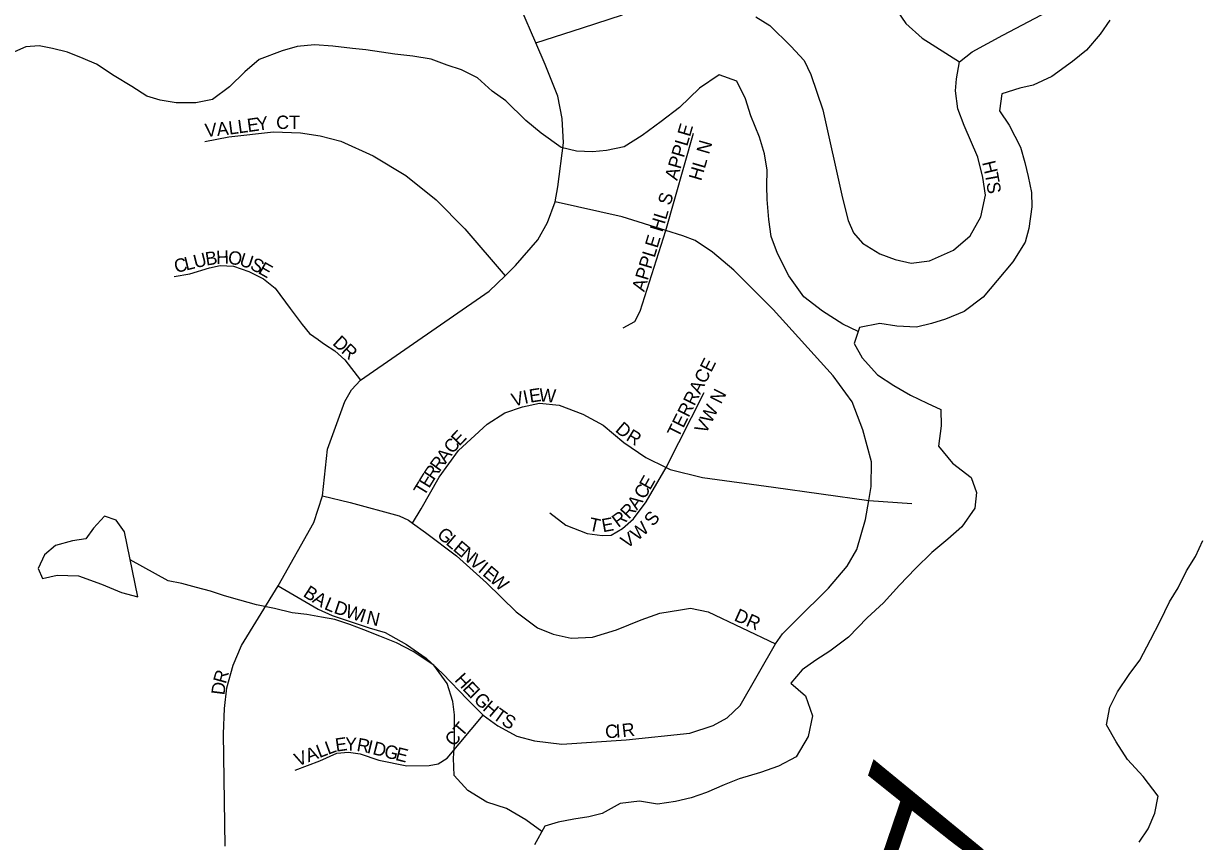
# Model space of a CAD drawing. Extents: x 1759416 to 2214760, y 252598 to 1116833.
# Drawn here: x 2008511 to 2012935, y 888765 to 891835 of the extents above; entities that cross this region are included whole.
import ezdxf

# ---------------------------------------------------------------- set-up
doc = ezdxf.new("R2010")
doc.units = 0
for name, color, linetype in [('GM_X_County_Subdivision', 7, 'Continuous'), ('GM_X_County_Subdivision_Text', 7, 'Continuous'), ('GM_X_Major_Lake', 7, 'Continuous'), ('GM_X_Major_Lake_Text', 7, 'Continuous'), ('GM_X_Minor_Lake', 7, 'Continuous'), ('GM_X_Minor_River', 7, 'Continuous'), ('GM_X_Township_Subdivision', 7, 'Continuous'), ('GM_X_Township_Subdivision_Text', 7, 'Continuous')]:
    doc.layers.add(name, color=color, linetype=linetype)

msp = doc.modelspace()

# ---------------------------------------------------------------- linework, layer by layer
at = {"layer": 'GM_X_County_Subdivision'}
msp.add_lwpolyline([(2009267.6, 888746.4), (2009261, 889169.2), (2009264.4, 889263.4), (2009274, 889341.6), (2009297.5, 889425.9), (2009329.1, 889500.2), (2009466.3, 889724.4), (2009600.5, 889962.7), (2009632.5, 890062), (2009650.8, 890237.6), (2009715.8, 890416.3), (2009741.6, 890460.6), (2009775, 890497.1), (2010257.9, 890830.3), (2010317.8, 890888.5), (2010357.4, 890927.1), (2010440.9, 891023.7), (2010476.5, 891088.1), (2010506.1, 891166.4), (2010515.7, 891222.6), (2010536.7, 891387), (2010532.2, 891479.2), (2010515.6, 891563.2), (2010468.8, 891681.2), (2010433.5, 891763), (2010377.4, 891893.1)], dxfattribs=at)
at = {"layer": 'GM_X_Major_Lake'}
for points in [[(2012586.9, 891848.1), (2012551.1, 891795.8), (2012499.2, 891735.5), (2012447.3, 891693.3), (2012369.4, 891636.9), (2012299.4, 891604.6), (2012249.4, 891592.4), (2012181.4, 891572.1), (2012173.6, 891507.9), (2012209.9, 891454), (2012252.2, 891371.9), (2012268.5, 891313.9), (2012280.7, 891261.8), (2012293, 891201.7), (2012295.2, 891147.6), (2012283.5, 891065.4), (2012269.6, 891015.2), (2012223.9, 890940.9), (2012164, 890870.6), (2012112.2, 890808.3), (2012040.3, 890753.9), (2011970.3, 890725.6), (2011918.3, 890709.4), (2011862.3, 890695.2), (2011788.2, 890698.9), (2011724, 890708.7), (2011648, 890694.4), (2011628.2, 890634.2), (2011658.4, 890580.2), (2011714.8, 890516.3), (2011777, 890476.4), (2011839.2, 890440.6), (2011901.4, 890410.7), (2011953.6, 890386.8), (2011953.8, 890324.7), (2011944.1, 890248.5), (2011996.4, 890184.5), (2012066.7, 890130.7), (2012087, 890074.6), (2012081.2, 890016.5), (2012031.4, 889946.2), (2011979.5, 889899.9), (2011919.6, 889849.6), (2011857.7, 889789.2), (2011797.9, 889726.9), (2011738, 889660.6), (2011676.2, 889604.2), (2011606.3, 889531.8), (2011536.4, 889479.5), (2011484.5, 889445.2), (2011432.6, 889409), (2011390.7, 889358.8), (2011445, 889310.8), (2011471.3, 889236.8), (2011455.6, 889158.5), (2011409.8, 889082.2), (2011343.8, 889047.9), (2011275.8, 889023.7), (2011195.8, 888999.3), (2011139.8, 888977.1), (2011073.8, 888948.8), (2011015.8, 888928.6), (2010957.8, 888914.3), (2010889.7, 888904.1), (2010821.6, 888915.9), (2010749.5, 888907.6), (2010681.6, 888869.3), (2010631.5, 888857.1), (2010575.5, 888848.9), (2010517.5, 888836.7), (2010467.4, 888822.5), (2010427.7, 888752.2)], [(2012696.8, 888761.9), (2012730.7, 888812.2), (2012756.5, 888870.4), (2012768.2, 888934.5), (2012711.9, 889008.5), (2012653.6, 889072.4), (2012611.3, 889138.4), (2012575, 889202.4), (2012586.7, 889268.6), (2012616.5, 889326.8), (2012660.4, 889391.1), (2012700.2, 889445.4), (2012740, 889521.7), (2012775.8, 889591.9), (2012811.5, 889664.2), (2012843.4, 889716.4), (2012875.2, 889780.7), (2012909, 889834.9), (2012936.8, 889895.1)]]:
    msp.add_lwpolyline(points, dxfattribs=at)
at = {"layer": 'GM_X_Minor_Lake'}
for points in [[(2008889, 889927.4), (2008858.8, 889971.4), (2008814.7, 889985.3), (2008772.8, 889941), (2008744.9, 889900.9), (2008694.9, 889892.7), (2008630.9, 889876.4), (2008588.9, 889840.2), (2008565.1, 889790), (2008581.3, 889752), (2008637.3, 889764.2), (2008717.4, 889762.5), (2008803.7, 889730.7), (2008877.9, 889698.9), (2008940, 889683.1)], [(2008940, 889683.1), (2008889, 889927.4)]]:
    msp.add_lwpolyline(points, dxfattribs=at)
at = {"layer": 'GM_X_Minor_River'}
for points in [[(2011642.8, 890678.8), (2011585.8, 890706.3), (2011509.5, 890756.1), (2011439.2, 890810), (2011382.9, 890887.9), (2011340.5, 890972), (2011316.2, 891036), (2011308, 891100.2), (2011301.7, 891174.3), (2011299.5, 891226.4), (2011301.2, 891284.5), (2011291, 891346.6), (2011272.7, 891408.7), (2011240.4, 891488.7), (2011220.1, 891552.8), (2011187.8, 891618.8), (2011121.6, 891642.7), (2011047.7, 891592.3), (2010971.9, 891519.9), (2010904, 891467.5), (2010832.1, 891415.2), (2010764.2, 891372.9), (2010698.1, 891358.6), (2010646.1, 891354.4), (2010586, 891356.2), (2010527.8, 891370.1), (2010453.5, 891423.9), (2010395.3, 891471.8), (2010320.9, 891545.7), (2010268.7, 891581.6), (2010214.4, 891631.5), (2010154.2, 891661.4), (2010100, 891679.3), (2010039.9, 891701.1), (2009971.7, 891712.9), (2009903.6, 891720.7), (2009853.5, 891728.5), (2009795.4, 891736.3), (2009745.3, 891742.2), (2009671.2, 891749.9), (2009603.1, 891755.7), (2009537, 891749.5), (2009481, 891733.2), (2009395, 891700.9), (2009341.1, 891654.6), (2009283.2, 891598.3), (2009219.3, 891550), (2009157.3, 891537.7), (2009083.2, 891537.5), (2009023, 891547.3), (2008972.9, 891563.2), (2008916.7, 891599), (2008850.4, 891638.9), (2008784.2, 891682.8), (2008734, 891704.6), (2008675.9, 891728.5), (2008619.7, 891742.3), (2008569.6, 891752.2), (2008519.6, 891748), (2008465.6, 891723.8)], [(2010456.2, 888802.6), (2010395.3, 888846.3), (2010323, 888888.1), (2010248.8, 888911.9), (2010178.5, 888955.8), (2010126.3, 889011.7), (2010124, 889077.8), (2010127.8, 889130), (2010127.4, 889240.2), (2010121.2, 889290.3), (2010100.9, 889358.3), (2010050.6, 889426.3), (2009972.3, 889478.2), (2009910, 889510), (2009847.9, 889535.9), (2009787.7, 889559.7), (2009735.5, 889579.6), (2009679.4, 889597.4), (2009629.3, 889607.3), (2009573.2, 889617.1), (2009519.1, 889622.9), (2009452.9, 889638.7), (2009384.8, 889652.5), (2009322.6, 889670.4), (2009264.5, 889686.2), (2009212.3, 889704), (2009160.2, 889717.9), (2009104.1, 889733.7), (2009054, 889743.6), (2008911.1, 889821.6)]]:
    msp.add_lwpolyline(points, dxfattribs=at)
at = {"layer": 'GM_X_Township_Subdivision'}
for points in [[(2011259.2, 891860.1), (2011310.9, 891827.6), (2011390.4, 891750.8), (2011440, 891696.2), (2011465.6, 891644), (2011510.5, 891511.3), (2011583.9, 891180.1), (2011605.2, 891095.7), (2011624.8, 891049.5), (2011658.5, 891011.1), (2011724.3, 890970.5), (2011782.2, 890950), (2011842.1, 890935.5), (2011910.2, 890944.9), (2012000.7, 890984.2), (2012063.2, 891037.8), (2012103.8, 891109.6), (2012120.5, 891191.6), (2012111, 891257.8), (2012091.6, 891334.1), (2012040.5, 891452.7), (2012017, 891515.1), (2012007.6, 891583.3), (2012012, 891627.3), (2012022.5, 891691.4), (2012070.8, 891729), (2012185.5, 891792.2), (2012378.5, 891892.8)], [(2011791.8, 891879.6), (2011821.5, 891835.3), (2011883.1, 891780.7), (2012022.5, 891691.4)], [(2010433.5, 891763), (2010608.2, 891819.4), (2010758.8, 891868.3)], [(2009191.2, 891393.1), (2009281.2, 891409.7), (2009449.3, 891428.7), (2009549.4, 891425.3), (2009623.6, 891413.7), (2009701.8, 891394.1), (2009822.3, 891338.7), (2009944.8, 891265.3), (2010059.5, 891173.8), (2010166.3, 891064.2), (2010317.8, 890888.5)], [(2010920.6, 891059), (2011025, 891423.9)], [(2009466.3, 889724.4), (2009616.5, 889636.2), (2009668.7, 889612.5), (2009807.1, 889567.2), (2009867.3, 889549.5), (2009947.7, 889503.9), (2010022.1, 889452.2), (2010084.5, 889394.4), (2010175.2, 889298.8), (2010235.6, 889239), (2010290, 889198.4), (2010362.3, 889159.6), (2010428.4, 889142), (2010530.6, 889130.5), (2010772.8, 889146), (2011010.9, 889171.4), (2011098.8, 889200), (2011150.7, 889228.4), (2011200.5, 889274.8), (2011333.2, 889506), (2011359, 889544.2), (2011408.7, 889594.6), (2011532.1, 889715.5), (2011601.7, 889798.1), (2011637.3, 889860.5), (2011670.7, 889972.9), (2011683.1, 890045.3), (2011691.9, 890097.2), (2011693.4, 890189.4), (2011660.6, 890309.5), (2011619.9, 890415.4), (2011549.2, 890513.2), (2011323.4, 890762.4), (2011176.4, 890909.8), (2011095.9, 890977.5), (2011031.5, 891021.2), (2010985.4, 891038.9), (2010920.6, 891059), (2010756.7, 891109.8), (2010506.1, 891166.4)], [(2010761.2, 890693), (2010805.2, 890717.3), (2010824.9, 890755.5), (2010920.6, 891059)], [(2009076.2, 890885.5), (2009134.2, 890895.8), (2009208.2, 890918.3), (2009248.1, 890926.6), (2009298.2, 890924.9), (2009356.4, 890905.1), (2009410.6, 890877.4), (2009454.9, 890841.6), (2009511.4, 890765.8), (2009555.9, 890705.9), (2009584.1, 890672), (2009616.9, 890648.8), (2009617.7, 890648.3)], [(2009617.7, 890648.3), (2009640.4, 890632.3), (2009678.6, 890606.5), (2009716.8, 890572.6), (2009775, 890497.1)], [(2010922.4, 890168.2), (2011065.1, 890450.3)], [(2009970.6, 889959.6), (2010002.6, 890013.2), (2010070, 890131.8), (2010143.4, 890232.4), (2010250.9, 890331.3), (2010316.7, 890373.7), (2010382.7, 890396.2), (2010446.6, 890410.6), (2010520.8, 890403), (2010609.1, 890369.4), (2010685.4, 890327.8), (2010763.9, 890262.1), (2010846.3, 890206.5), (2010922.4, 890168.2), (2010936.7, 890160.9), (2011059, 890131.6), (2011325.5, 890095.1), (2011683.1, 890045.3)], [(2010485.2, 889998), (2010545.6, 889952.3), (2010625.9, 889920.7), (2010682, 889913), (2010716, 889915.2), (2010757.9, 889939.5), (2010799.7, 889975.8), (2010847.4, 890040.2), (2010922.4, 890168.2)], [(2009632.5, 890062), (2009736.2, 890037.7), (2009920.7, 889986.7), (2009954.8, 889970.8), (2009970.6, 889959.6), (2010019.2, 889925.1), (2010135.8, 889837.6), (2010248.6, 889736.1), (2010359.4, 889626.5), (2010439.8, 889566.9), (2010498, 889543.2), (2010566.2, 889527.5), (2010646.3, 889532), (2010736.2, 889558.6), (2010828.1, 889597.2), (2010898, 889621.6), (2010976, 889634.1), (2011014, 889640.4), (2011080.2, 889626.7), (2011333.2, 889506)], [(2011683.1, 890045.3), (2011844.5, 890034)], [(2009530.1, 889032.5), (2009622, 889067.1), (2009685.9, 889095.5), (2009729.9, 889099.8), (2009774, 889094.1), (2009844.2, 889070.4), (2009948.5, 889049), (2010032.6, 889049.5), (2010066.6, 889055.7), (2010100.5, 889077.9), (2010235.6, 889239)]]:
    msp.add_lwpolyline(points, dxfattribs=at)

# ---------------------------------------------------------------- texts
at = {"layer": 'GM_X_County_Subdivision_Text'}
for s, rotation, p in [('R', 74.4148, (2009269.4, 889354.2)), ('D', 82.9888, (2009264.4, 889312.4))]:
    msp.add_text(s, height=50, rotation=rotation, dxfattribs=at).set_placement(p)
at = {"layer": 'GM_X_Major_Lake_Text'}
msp.add_text('Apple', height=500.07, rotation=251.2153, dxfattribs=at).set_placement((2011700.9, 889074.9))
at = {"layer": 'GM_X_Township_Subdivision_Text'}
for s, rotation, p in [('E', 7.9001, (2009353.1, 891427.7)), ('Y', 7.9191, (2009388, 891432.5)), ('CT', 0, (2009458.7, 891439.8)), ('V', 5.7584, (2009193.8, 891409)), ('A', 6.0625, (2009237.9, 891413.4)), ('L', 7.4989, (2009283, 891418.2)), ('L', 7.862, (2009318.2, 891422.9)), ('APPLE', 73.6899, (2010963.5, 891243.8)), ('HL N', 73.8137, (2011053.8, 891242.1)), ('H', 283.5221, (2012107.8, 891314)), ('T', 280.1631, (2012117.9, 891272)), ('S', 277.7553, (2012124.1, 891237.9)), ('APPLE HL S', 73.2288, (2010840.1, 890825.9)), ('C', 13.8301, (2009082.4, 890898.4)), ('L', 13.8242, (2009120.8, 890907.8)), ('U', 13.8136, (2009155, 890916.2)), ('B', 8.556, (2009196.5, 890926.5)), ('H', 1.88, (2009234.2, 890932.2)), ('O', 352.284, (2009275.9, 890933.8)), ('U', 341.8415, (2009317.2, 890928.4)), ('S', 332.7874, (2009357.1, 890915.5)), ('E', 330.5262, (2009387.9, 890899.7)), ('D', 317.2573, (2009667.5, 890632.1)), ('R', 316.9749, (2009699.7, 890602.3)), ('TERRACE', 63.4349, (2010968.3, 890277.4)), ('E', 8.416, (2010411.8, 890411.8)), ('W', 355.3885, (2010443.6, 890416.8)), ('VW N', 62.745, (2011070.4, 890291.4)), ('V', 14.3809, (2010349, 890396.6)), ('I', 12.0215, (2010391.1, 890407.4)), ('D', 319.7187, (2010728.1, 890306.3)), ('E', 45.8695, (2010145.6, 890246.7)), ('R', 328.533, (2010768.4, 890273.1)), ('C', 50.6235, (2010121.2, 890216.9)), ('R', 53.6691, (2010071.9, 890150.2)), ('A', 53.3749, (2010095.4, 890182.1)), ('R', 56.4446, (2010050.4, 890117.7)), ('T', 58.4927, (2010013.9, 890058.1)), ('E', 58.4927, (2010032.3, 890088.1)), ('E', 60.4985, (2010861.6, 890081.2)), ('C', 59.132, (2010840.6, 890046.1)), ('R', 47.843, (2010782.1, 889972.2)), ('A', 54.5107, (2010812.6, 890006.5)), ('T', 347.6668, (2010629.1, 889933.1)), ('E', 10.5749, (2010685.2, 889925.2)), ('R', 36.4267, (2010742.2, 889941.4)), ('S', 50.8935, (2010873.6, 889944.8)), ('G', 319.797, (2010058.8, 889910.8)), ('W', 40.6199, (2010814.2, 889891.1)), ('L', 319.8137, (2010092.4, 889882.4)), ('E', 319.8137, (2010119.3, 889859.7)), ('V', 34.8721, (2010773.8, 889862.5)), ('N', 319.8058, (2010146.2, 889837)), ('V', 319.797, (2010179.8, 889808.6)), ('I', 319.797, (2010213.4, 889780.2)), ('E', 319.4669, (2010230.1, 889766)), ('W', 318.009, (2010256.6, 889743.4)), ('B', 326.9904, (2009556.5, 889687)), ('A', 328.8365, (2009591.1, 889664.5)), ('L', 337.371, (2009636, 889638)), ('D', 341.2367, (2009672, 889623.2)), ('W', 342.2158, (2009714.5, 889608.7)), ('I', 342.2381, (2009769, 889591.3)), ('N', 346.7787, (2009794.1, 889583.4)), ('DR', 336.0409, (2011174.1, 889595.4)), ('H', 312.9132, (2010125.6, 889368.8)), ('E', 313.1635, (2010155.7, 889336.4)), ('I', 314.4996, (2010180.7, 889309.8)), ('G', 315.2856, (2010196.7, 889293.6)), ('H', 319.2608, (2010230.7, 889260.1)), ('T', 324.3679, (2010267.9, 889228.3)), ('S', 330.0505, (2010301, 889204.9)), ('CT', 49.3961, (2010124.8, 889117.7)), ('C', 3.5233, (2010694.7, 889151.8)), ('I', 3.5335, (2010734.2, 889154.3)), ('R', 6.5664, (2010759, 889155.9)), ('L', 20.1979, (2009653.5, 889089.8)), ('E', 8.1687, (2009683.9, 889101.3)), ('Y', 358.2292, (2009716.4, 889106.1)), ('R', 349.5236, (2009758.4, 889105)), ('I', 346.4515, (2009796.7, 889097.9)), ('D', 345.8471, (2009817.9, 889092.8)), ('V', 21.083, (2009538.8, 889045.5)), ('A', 21.083, (2009579.8, 889061.4)), ('L', 21.0904, (2009620.9, 889077.2)), ('G', 345.826, (2009860.6, 889082.1)), ('E', 345.8113, (2009903.2, 889071.3))]:
    msp.add_text(s, height=50, rotation=rotation, dxfattribs=at).set_placement(p)

doc.saveas('drawing.dxf')
